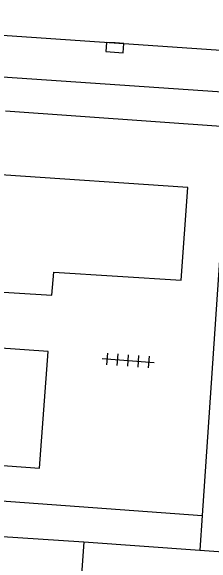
# Model space of a CAD drawing. Extents: x 132994 to 136000, y 393499 to 395512.
# Drawn here: x 133605.61 to 133614.29, y 395232.1 to 395255.92 of the extents above; entities that cross this region are included whole.
import ezdxf

# ---------------------------------------------------------------- set-up
doc = ezdxf.new("R2010")
doc.units = 0
for name, color, linetype in [('gg-afsc-hekwerk', 7, 'Continuous'), ('gg-bbg-hoofdgebouw', 7, 'Continuous'), ('gg-knt-bovenkant onderkant talud', 7, 'Continuous'), ('gg-knt-verharding', 7, 'Continuous'), ('gg-knt-verharding nz', 7, 'Continuous'), ('gt-symb-kolk', 7, 'Continuous'), ('gt-symb-tegel verharding', 7, 'Continuous')]:
    doc.layers.add(name, color=color, linetype=linetype)

# ---------------------------------------------------------------- blocks, each defined once
blk = doc.blocks.new('gt0-TEG1')
at = {"layer": 'gt-symb-tegel verharding'}
for p, q in [((-0.9, -0.25), (-0.9, 0.25)), ((-0.45, -0.25), (-0.45, 0.25)), ((0, -0.25), (0, 0.25)), ((0.45, -0.25), (0.45, 0.25)), ((0.9, -0.25), (0.9, 0.25)), ((-1.125, 0), (1.125, 0))]:
    blk.add_line(p, q, dxfattribs=at)
blk = doc.blocks.new('gt0-KOLK')
at = {"layer": 'gt-symb-kolk'}
blk.add_lwpolyline([(0, 0), (0.375, 0), (0.375, 0.4), (-0.375, 0.4), (-0.375, 0), (0, 0)], dxfattribs=at)

msp = doc.modelspace()

# ---------------------------------------------------------------- linework, layer by layer
at = {"layer": 'gg-afsc-hekwerk'}
for p, q in [((133615.17, 395250.906), (133605.367, 395251.608)), ((133614.766, 395247.293), (133613.864, 395234.182)), ((133588.346, 395234.409), (133608.763, 395233.044)), ((133613.864, 395234.182), (133613.761, 395232.688))]:
    msp.add_line(p, q, dxfattribs=at)
at = {"layer": 'gg-bbg-hoofdgebouw'}
msp.add_line((133608.763, 395233.044), (133613.761, 395232.688), dxfattribs=at)
for points in [[(133608.763, 395233.044), (133607.208, 395211.299), (133612.121, 395210.955)], [(133613.761, 395232.688), (133629.568, 395231.562), (133628.012, 395209.841), (133612.121, 395210.955)]]:
    msp.add_lwpolyline(points, dxfattribs=at)
at = {"layer": 'gg-knt-bovenkant onderkant talud'}
msp.add_lwpolyline([(133591.089, 395249.879), (133590.035, 395235.926), (133613.864, 395234.182)], dxfattribs=at)
at = {"layer": 'gg-knt-verharding'}
for points in [[(133589.944, 395255.916), (133589.831, 395254.136), (133615.16, 395252.402)], [(133594.435, 395250.239), (133594, 395243.728), (133592.757, 395243.82), (133592.224, 395237.286), (133606.841, 395236.224), (133607.219, 395241.243), (133603.738, 395241.495), (133603.877, 395243.897), (133607.378, 395243.67), (133607.462, 395244.667), (133612.962, 395244.318), (133613.255, 395248.317), (133605.171, 395248.866)]]:
    msp.add_lwpolyline(points, dxfattribs=at)
at = {"layer": 'gg-knt-verharding nz'}
msp.add_line((133615.273, 395254.178), (133589.944, 395255.916), dxfattribs=at)

# ---------------------------------------------------------------- block references
at = {"layer": 'gt-symb-kolk', "rotation": 175.98782884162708}
msp.add_blockref('gt0-KOLK', (133610.106, 395254.541), dxfattribs=at)
at = {"layer": 'gt-symb-tegel verharding', "rotation": -4.130538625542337}
msp.add_blockref('gt0-TEG1', (133610.67, 395240.861), dxfattribs=at)

doc.saveas('drawing.dxf')
